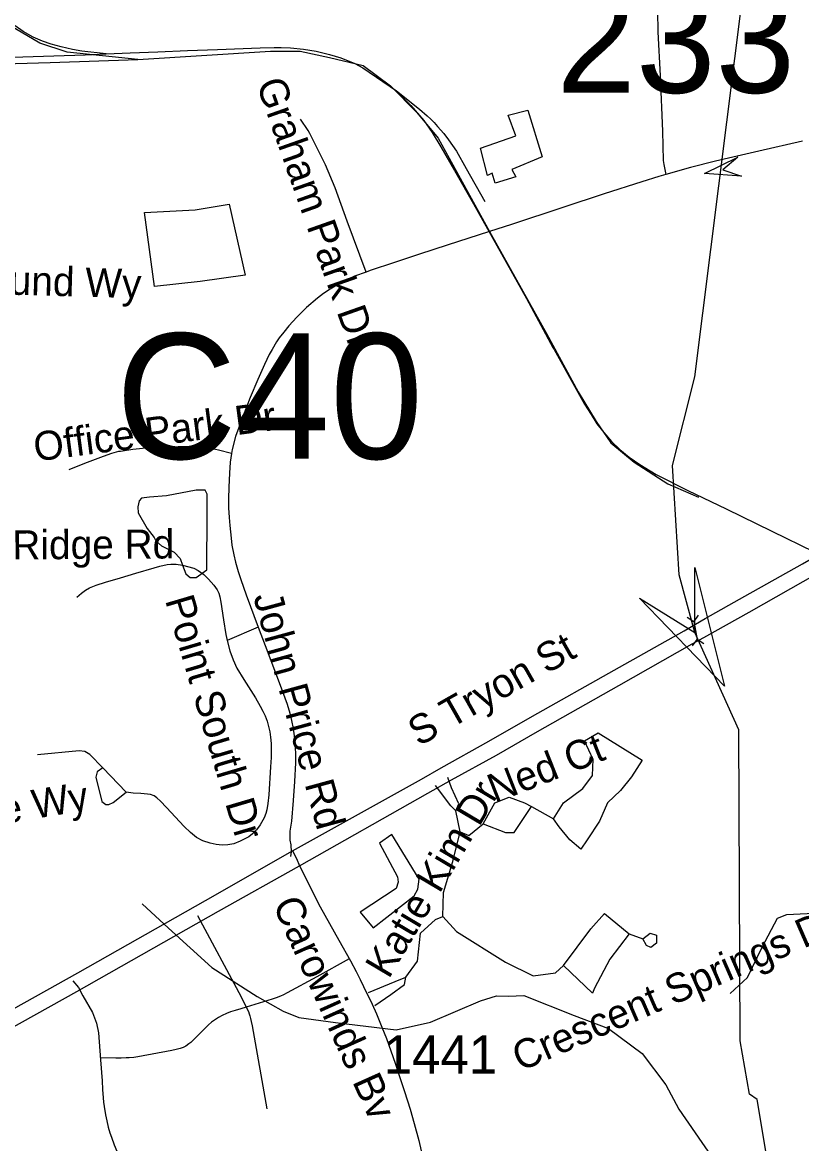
# Model space of a CAD drawing. Extents: x 1383679 to 1536984, y 460658 to 651027.
# Drawn here: x 1413754 to 1416303, y 502468 to 506136 of the extents above; entities that cross this region are included whole.
import ezdxf

# ---------------------------------------------------------------- set-up
doc = ezdxf.new("R2010")
doc.units = 0
for name, color, linetype in [('Exist Cultural Warehouse Building Footprint', 7, 'Continuous'), ('Exist Hydrographic Creek Single Shore', 7, 'Continuous'), ('Exist Hydrographic Misc Water Feature', 7, 'Continuous'), ('Exist Railroad Mainline', 7, 'Continuous'), ('Exist Railroad Spur', 7, 'Continuous'), ('Exist Road Non-System Structure Non-Sys Other Number Label', 7, 'Continuous'), ('Exist Road Non-System Type 51', 7, 'Continuous'), ('Exist Road Non-System Type 51 Label', 7, 'Continuous'), ('Exist Road Primary NC Label', 7, 'Continuous'), ('Exist Road Primary NC UnDivided 4 Lane Attributed', 7, 'Continuous'), ('Exist Road Secondary Structure Culvert Attributed CELL', 7, 'Continuous'), ('Exist Road Secondary Structure Culvert CELL', 7, 'Continuous'), ('Exist Road Secondary Structure Culvert Number Label', 7, 'Continuous'), ('Exist Road Secondary Structure Standard Bridge Attributed CELL', 7, 'Continuous'), ('Exist Road Secondary Type 51 Attributed', 7, 'Continuous'), ('Exist Road Secondary Type 51 Label', 7, 'Continuous'), ('Exist Road Secondary Type 51 Number Label', 7, 'Continuous')]:
    doc.layers.add(name, color=color, linetype=linetype)

msp = doc.modelspace()

# ---------------------------------------------------------------- linework, layer by layer
at = {"layer": 'Exist Cultural Warehouse Building Footprint'}
for points in [[(1415252.8, 505724.1), (1415368.2, 505764.8), (1415343, 505831.9), (1415408.1, 505848.2), (1415454.2, 505695.6), (1415355.6, 505654.9), (1415368.2, 505630.4), (1415301.1, 505610.1), (1415290.6, 505642.7), (1415275.9, 505634.5), (1415252.8, 505724.1)], [(1414153.4, 505514.4), (1414319.1, 505522.6), (1414430.3, 505540.9), (1414482.8, 505308.9), (1414335.9, 505288.6), (1414186.9, 505272.3), (1414153.4, 505514.4)], [(1414962.2, 503479.4), (1414922.3, 503450.9), (1414981.1, 503341), (1414983.2, 503322.7), (1414976.9, 503302.3), (1414859.4, 503225), (1414901.4, 503174.1), (1415035.6, 503277.9), (1415048.2, 503300.3), (1415052.4, 503332.8), (1414962.2, 503479.4)]]:
    msp.add_lwpolyline(points, dxfattribs=at)
at = {"layer": 'Exist Hydrographic Creek Single Shore'}
msp.add_lwpolyline([(1416261.3, 501993.2), (1416157.3, 502612.4), (1416132.3, 502629.3), (1416102.3, 502803.9), (1416097.3, 503821.6), (1415953.8, 504139.6), (1415903, 504328.1), (1415880.3, 504685.9), (1415953.3, 504976.6), (1416110.4, 506227.3)], dxfattribs=at)
at = {"layer": 'Exist Hydrographic Misc Water Feature'}
for points in [[(1414322.5, 504605.9), (1414226.1, 504587.3), (1414170, 504582.7), (1414143.9, 504579.1), (1414135.8, 504571.1), (1414131.4, 504551.5), (1414133.1, 504531), (1414162, 504480.3), (1414185.5, 504450.3), (1414191.2, 504440.3), (1414208.9, 504423.6), (1414250.6, 504403), (1414270.2, 504382.1), (1414277.7, 504360.6), (1414289.1, 504331.7), (1414303, 504319.9), (1414323, 504319.5), (1414357.4, 504345.1), (1414359, 504528.9), (1414358.3, 504592.9), (1414352.5, 504605.3), (1414322.5, 504605.9)], [(1416069.2, 502959.1), (1416126.2, 503011.3), (1416174.2, 503110.4), (1416224.1, 503205.5), (1416254.3, 503217.1), (1416364.5, 503223.1), (1416423, 503245.7), (1416473.3, 503265.2), (1416505.4, 503270.4)], [(1414146.1, 503252.2), (1414232.5, 503172.5), (1414374.1, 503044.1), (1414522.4, 502949.2), (1414607.5, 502901.5), (1414659, 502880), (1414778.8, 502863.6), (1414976.4, 502839.9), (1415088.9, 502865.6), (1415252.4, 502934.5), (1415304.7, 502951.5), (1415344.7, 502950.7), (1415394.8, 502952.2), (1415559.5, 502886.4), (1415670.9, 502844), (1415781.3, 502762.2), (1415859.3, 502660.5), (1415901.8, 502580), (1416008.8, 502425.3), (1416073, 502332.1), (1416128, 502279.3), (1416181.1, 502233.9)]]:
    msp.add_lwpolyline(points, dxfattribs=at)
at = {"layer": 'Exist Railroad Mainline'}
for points in [[(1414028.7, 506032.8), (1414106.6, 506036.4), (1414197.5, 506039.4), (1414294.2, 506043.4), (1414392.7, 506047.3), (1414531.6, 506052.8), (1414577.6, 506053.5), (1414600.4, 506053.9), (1414631.6, 506052.5), (1414673.8, 506048.2), (1414715.3, 506041.2), (1414758.5, 506030.4), (1414795.5, 506019.4), (1414842, 506001.5), (1414867.5, 505987.4), (1414977.5, 505911.8)], [(1413643.5, 506018.7), (1413755.9, 506023.2), (1413856.9, 506026.6), (1413959.8, 506029.6), (1414028.7, 506032.8)], [(1414977.5, 505911.8), (1415025.1, 505863.9), (1415067.1, 505815.2), (1415094.9, 505775.2), (1415123.5, 505728.7), (1415167.5, 505651.7), (1415229.7, 505542), (1415306.2, 505405.7), (1415402.7, 505232.6), (1415489.8, 505072.4), (1415493.4, 505066), (1415560.3, 504946), (1415593.2, 504886.9), (1415614.3, 504853), (1415633.8, 504822), (1415655.7, 504794.6), (1415681.2, 504765.1), (1415708, 504738.8), (1415739.5, 504713.9), (1415773.9, 504689), (1415827.1, 504657.1), (1415930.5, 504604.9), (1416055.9, 504544.5), (1416205.2, 504471.7), (1416344.6, 504404.3)]]:
    msp.add_lwpolyline(points, dxfattribs=at)
at = {"layer": 'Exist Railroad Spur'}
for points in [[(1414028.7, 506032.8), (1413949.1, 506042.1), (1413917.8, 506047.4), (1413881.4, 506055.4), (1413848.4, 506065.1), (1413819.9, 506074.5), (1413790, 506087.3), (1413756.6, 506106.4), (1413731.1, 506124.1)], [(1414977.5, 505911.8), (1415053.1, 505851.8), (1415077.9, 505830.1), (1415090.5, 505818.8), (1415101.1, 505808), (1415112.2, 505794.9), (1415132.7, 505771.9), (1415147.6, 505751.8), (1415174.5, 505714.4), (1415206.2, 505657.5), (1415267.4, 505550)]]:
    msp.add_lwpolyline(points, dxfattribs=at)
at = {"layer": 'Exist Road Non-System Type 51'}
for p, q in [((1414525.8, 504157.5), (1414423.6, 504113.7)), ((1414093.8, 503617.1), (1414017.6, 503697))]:
    msp.add_line(p, q, dxfattribs=at)
for points in [[(1414131.5, 506014.8), (1413900.5, 506038.2), (1413810.9, 506068.3), (1413731.6, 506115.1), (1413683.3, 506165.3), (1413621.3, 506225.5), (1413562.7, 506325.9), (1413538.5, 506382.7), (1413524.7, 506496.5), (1413504.1, 506884.5), (1413448.9, 507697.4), (1413400.6, 508590.5), (1413376.2, 508989.7)], [(1415831.9, 506172.9), (1415832.7, 506105.4), (1415840.2, 505960.9), (1415847.6, 505780.5), (1415850.7, 505684.5), (1415852, 505671.2), (1415858.6, 505638.4)], [(1413276.5, 505988), (1413845.3, 506004.8), (1414131.5, 506014.8)], [(1414131.5, 506014.8), (1414565.8, 506041.5), (1414662.4, 506041.5), (1414758.9, 506021.5), (1414869.2, 505994.7), (1414958.8, 505927.8), (1415045, 505840.8), (1415114, 505757.2), (1415282, 505451.5)], [(1414878.4, 505319.2), (1414817, 505485.7), (1414777.3, 505595), (1414745.4, 505670), (1414695, 505772.2), (1414688.8, 505782.7), (1414663.9, 505819.3)], [(1416305.5, 505747.2), (1416163.5, 505714.4), (1416021.6, 505681.5), (1415939.8, 505661), (1415858.6, 505638.4)], [(1415858.6, 505638.4), (1415836.3, 505632.2), (1415780.2, 505613.8), (1415657.5, 505574.8), (1415521.9, 505529.9), (1415354, 505474.7), (1415282, 505451.5)], [(1415282, 505451.5), (1415143.6, 505406.7), (1415053.4, 505377.2), (1414972, 505350.7), (1414892.4, 505324.4), (1414878.4, 505319.2)], [(1415282, 505451.5), (1415469, 505118.3), (1415572.5, 504927.6), (1415631.1, 504830.6), (1415679.3, 504760.4), (1415755.2, 504696.8), (1415865.5, 504626.6), (1415965.5, 504583.1)], [(1414878.4, 505319.2), (1414840.6, 505305.1), (1414799.6, 505285.6), (1414760.7, 505263), (1414738.9, 505249.2), (1414719.1, 505234), (1414683.6, 505202.8), (1414651.7, 505171.8), (1414625.7, 505142.8), (1414609.6, 505122.9), (1414594.5, 505104.1), (1414585.4, 505090.7), (1414571.3, 505066), (1414562, 505049.3), (1414546.2, 505016.6), (1414524.9, 504967.7), (1414499.4, 504908.8), (1414476.7, 504849.2), (1414451.8, 504781.3), (1414440.6, 504738.4), (1414438.6, 504725.8)], [(1414438.6, 504725.8), (1414395.6, 504736.7), (1414375.8, 504740.8), (1414353.2, 504743.6), (1414331.7, 504746), (1414309.9, 504747.4), (1414263.4, 504747.8), (1414169.2, 504743.5), (1414115.7, 504738.3), (1414075, 504732.2), (1414068.7, 504731.5), (1414045.3, 504725.1), (1414018.8, 504716), (1413957.2, 504693), (1413906.4, 504672.1)], [(1414438.6, 504725.8), (1414434, 504696.8), (1414431.3, 504661.1), (1414429.3, 504615.3), (1414428.1, 504577.3), (1414428.6, 504547.4), (1414430.5, 504516.3), (1414432.5, 504489.5), (1414437.1, 504448.2), (1414439.9, 504425.5), (1414445.9, 504393.9), (1414451.9, 504369.6), (1414460.2, 504339.4), (1414468.9, 504313.8), (1414486.7, 504263.3), (1414525.8, 504157.5)], [(1413932.4, 504255.1), (1413947.2, 504268.5), (1413960.4, 504278.1), (1413973.7, 504285.7), (1413995.2, 504294.3), (1414025.8, 504304.8), (1414075, 504318.7), (1414125.8, 504334), (1414185.5, 504351.7), (1414203.8, 504356.5), (1414227.4, 504361.9), (1414240.1, 504362.9), (1414257, 504362.9), (1414277.5, 504360), (1414315.1, 504350.1), (1414329.3, 504342.2), (1414347.3, 504329.7), (1414363.4, 504314.9), (1414380, 504295), (1414391, 504279.8), (1414396.6, 504268.8), (1414399.7, 504257.1), (1414403.1, 504239.1), (1414411.6, 504181.7), (1414419.9, 504133.1), (1414423.6, 504113.7)], [(1414525.8, 504157.5), (1414548.6, 504097.1), (1414601.2, 503959.1), (1414620, 503905.2), (1414628.6, 503876.2), (1414635, 503851.6), (1414639.7, 503826.1), (1414644.1, 503793.1), (1414646.5, 503764.9), (1414647.7, 503740.7), (1414647.4, 503713.4), (1414644.1, 503652.1), (1414640.1, 503590.3), (1414635, 503522.2), (1414629.6, 503489.6), (1414629.3, 503460.8), (1414632.2, 503444.8), (1414633.2, 503422.1), (1414630.8, 503407.6)], [(1414423.6, 504113.7), (1414433, 504079.6), (1414443.4, 504050.3), (1414455.8, 504023.1), (1414479.1, 503986.1), (1414517.3, 503926), (1414532.3, 503899), (1414540.6, 503882.2), (1414548.3, 503867.4), (1414554.7, 503849.5), (1414559.7, 503832.1), (1414563.3, 503815.4), (1414566, 503798), (1414567.8, 503776.6), (1414568.3, 503755), (1414568, 503731.3), (1414566.4, 503699.9), (1414559.9, 503609), (1414557.4, 503580.8), (1414554.3, 503559.4), (1414551, 503547.9), (1414544.8, 503533.4), (1414532.3, 503510.9), (1414519.6, 503494.3), (1414507.4, 503481.2), (1414494.9, 503471.9), (1414481.6, 503464.6), (1414467, 503457.5), (1414446.3, 503449), (1414426.3, 503445.5), (1414408, 503444.4), (1414388.5, 503445.9), (1414369, 503450.2), (1414344.7, 503458.6), (1414323.3, 503469.2), (1414303.7, 503485.2), (1414283.8, 503504.9), (1414226, 503567.1), (1414206.1, 503588.3), (1414194.4, 503599.3), (1414184.8, 503605.9), (1414173.4, 503610.1), (1414163, 503611.5), (1414141.4, 503613.4), (1414116.9, 503614.2), (1414093.8, 503617.1)], [(1415491, 503530.2), (1415524.1, 503582.2), (1415587.9, 503629.6), (1415618.6, 503672.1), (1415621, 503724.2), (1415592.6, 503785.7), (1415637.5, 503811.7), (1415781.7, 503721.8), (1415746.2, 503667.4), (1415710.8, 503622.5), (1415668.2, 503582.2), (1415642.2, 503523.1), (1415602.1, 503461.6), (1415580.8, 503430.9), (1415545.3, 503461.6), (1415509.9, 503504.2), (1415491, 503530.2)], [(1414017.6, 503697), (1413975.1, 503741.2), (1413958.4, 503750.1), (1413940.2, 503753), (1413803.5, 503739.8)], [(1414017.6, 503697), (1413999.4, 503683.8), (1413994.9, 503666.1), (1414014.6, 503586.6), (1414026.8, 503577.7), (1414037.4, 503577.7), (1414051, 503583.6), (1414093.8, 503617.1)], [(1415171.9, 503556.2), (1415181.4, 503579.9), (1415157.7, 503631.9), (1415146.4, 503665.6)], [(1415171.9, 503556.2), (1415155.4, 503572.8), (1415105.7, 503639)], [(1415186.1, 503487.6), (1415214.5, 503475.8), (1415261.7, 503513.7), (1415299.5, 503582.2), (1415346.8, 503601.2), (1415396.4, 503582.2), (1415420.1, 503570.4), (1415491, 503530.2)], [(1415129.4, 503210.9), (1415131.7, 503288.9), (1415162.5, 503390.7), (1415186.1, 503487.6), (1415171.9, 503556.2)], [(1415261.7, 503513.7), (1415335, 503485.3), (1415363.4, 503485.3), (1415420.1, 503570.4)], [(1414327.2, 503214.2), (1414469.6, 502948.4), (1414486.5, 502914.6)], [(1415008.8, 503012.2), (1415046.7, 503064.2), (1415056.1, 503156.5), (1415105.7, 503201.4), (1415129.4, 503210.9)], [(1415129.4, 503210.9), (1415174.3, 503161.2), (1415335, 503061.9), (1415424.8, 503016.9), (1415498.1, 503026.4), (1415524.1, 503050)], [(1415524.1, 503050), (1415613.9, 503170.7), (1415658.8, 503220.3), (1415739.1, 503154.1)], [(1415739.1, 503154.1), (1415675.3, 503071.3), (1415625.7, 502976.7), (1415618.6, 502960.2)], [(1415739.1, 503154.1), (1415784, 503137.6)], [(1415784, 503137.6), (1415807.7, 503156.5), (1415828.9, 503149.4), (1415828.9, 503123.4), (1415810, 503109.2), (1415795.9, 503116.3), (1415784, 503137.6)], [(1414823.2, 503072.8), (1414717.1, 503013.4), (1414620.9, 502961.4), (1414608.9, 502955), (1414598.8, 502950.4), (1414583.9, 502944.8), (1414571.4, 502940.8), (1414486.5, 502914.6)], [(1415618.6, 502960.2), (1415524.1, 503050)], [(1414885.9, 502962.5), (1414973.4, 502998), (1415008.8, 503012.2)], [(1414907.2, 502919.9), (1414959.2, 502955.4), (1415004.1, 502988.5), (1415008.8, 503012.2)], [(1413919.7, 503000.8), (1413937.6, 502978.8)], [(1413937.6, 502978.8), (1413952.5, 502951), (1413983.3, 502896.2), (1413997, 502861.3), (1414003.8, 502829.8), (1414010.2, 502742.3), (1414014.8, 502673.5), (1414016.3, 502644.7), (1414018.6, 502618.1), (1414019.5, 502603.3), (1414021.5, 502589.1), (1414026, 502561.6), (1414030.1, 502542), (1414035, 502522.1), (1414040.4, 502503.6), (1414045.5, 502488.4), (1414054.7, 502463.4), (1414063.3, 502443.4), (1414073.4, 502422.4), (1414075, 502419.6), (1414106.9, 502357.1)], [(1414486.5, 502914.6), (1414468.4, 502909), (1414450.4, 502903.4), (1414434.6, 502898.4), (1414421.5, 502893.3), (1414407.9, 502887), (1414395.9, 502880.4), (1414385.9, 502874.2), (1414373, 502864.8), (1414362.9, 502856.3), (1414349.9, 502843.8), (1414305.4, 502798.9), (1414299.1, 502793.7), (1414288.4, 502786.6), (1414280.6, 502782.6), (1414270.4, 502778.6), (1414257.6, 502776.2), (1414243.5, 502772.6), (1414131.9, 502751.5), (1414118.9, 502749.7), (1414104, 502748.3), (1414094.2, 502747.9), (1414077.1, 502747.7), (1414060.1, 502747.5), (1414010.1, 502747.9)], [(1414486.5, 502914.6), (1414493.6, 502900.1), (1414496.4, 502892.5), (1414498.5, 502885.7), (1414500.9, 502876.8), (1414503, 502867.5), (1414505.6, 502852.9), (1414553.9, 502581.8)]]:
    msp.add_lwpolyline(points, dxfattribs=at)
at = {"layer": 'Exist Road Primary NC UnDivided 4 Lane Attributed'}
for points in [[(1414637.9, 503426), (1415059.5, 503660), (1415123.7, 503697.2), (1415280.2, 503784.7), (1415422.6, 503866.1), (1415689.8, 504016.4), (1415918.6, 504145.8), (1415987.5, 504185.3), (1416117.8, 504258.8), (1416305.8, 504365), (1416360.5, 504396.7)], [(1414661.1, 503376.4), (1415080.4, 503614.3), (1415157.8, 503657.7), (1415304.9, 503738.2), (1415438.9, 503816.5), (1415705.3, 503966), (1415944.9, 504102.4), (1415982.9, 504123.3), (1416131.5, 504206.4), (1416356, 504334.5), (1416417.2, 504369.6)], [(1412640.1, 502416.6), (1412816.7, 502485.5), (1412971.9, 502545.9), (1413140.7, 502618), (1413230.5, 502659.8), (1413403.2, 502739.6), (1413658, 502871.3), (1413935.6, 503026.3), (1414353.7, 503262.6), (1414637.9, 503426)], [(1412824.4, 502429.7), (1412995.1, 502497.1), (1413163.9, 502569.2), (1413246.8, 502607.1), (1413412.5, 502685.4), (1413660.3, 502814), (1413932.5, 502965.8), (1414396.3, 503227.7), (1414661.1, 503376.4)]]:
    msp.add_lwpolyline(points, dxfattribs=at)
at = {"layer": 'Exist Road Secondary Structure Culvert Attributed CELL'}
msp.add_lwpolyline([(1415954.2, 504352.8), (1416050.7, 503964.6), (1415773, 504252.5), (1415953.8, 504139.6)], close=True, dxfattribs=at)
at = {"layer": 'Exist Road Secondary Structure Culvert CELL'}
for p, q in [((1415928.7, 504189.9), (1415950.1, 504176.2)), ((1415964.8, 504196.9), (1415950.1, 504176.2)), ((1415950.1, 504176.2), (1415961.5, 504116.8)), ((1415946.7, 504096.2), (1415961.5, 504116.8)), ((1415982.9, 504103.2), (1415961.5, 504116.8))]:
    msp.add_line(p, q, dxfattribs=at)
at = {"layer": 'Exist Road Secondary Structure Standard Bridge Attributed CELL'}
msp.add_lwpolyline([(1416106.6, 505632.8), (1415985, 505641.4), (1416094.6, 505694.7), (1416044.9, 505653)], close=True, dxfattribs=at)
at = {"layer": 'Exist Road Secondary Type 51 Attributed'}
for points in [[(1414637.9, 503426), (1414651, 503400.5), (1414661.1, 503376.4)], [(1414661.1, 503376.4), (1414728.4, 503242.3), (1414789.2, 503132.9), (1414827.3, 503065.7), (1414846, 503031.2), (1414859, 503004.6), (1414870.3, 502981.9), (1414898.3, 502923.5), (1414912.3, 502892.4), (1414930.4, 502849.1), (1414944.9, 502811.8), (1414973.2, 502730.9), (1414987, 502690.8), (1415003.9, 502638.2), (1415022.2, 502580.9), (1415036.1, 502533.3), (1415050.6, 502478.4), (1415072.3, 502385.9)]]:
    msp.add_lwpolyline(points, dxfattribs=at)

# ---------------------------------------------------------------- texts
at = {"layer": 'Exist Road Non-System Structure Non-Sys Other Number Label'}
msp.add_text('233', height=349.96, dxfattribs=at).set_placement((1415501, 505905.5))
at = {"layer": 'Exist Road Non-System Type 51 Label'}
for s, rotation, p in [('Graham Park Dr', 289.4325, (1414518.6, 505935.7)), ('Spirit Bound Wy', 358.341, (1413231.8, 505259.4)), ('Office Park Dr', 7.4716, (1413797.3, 504699.2)), ("Lauren's Ridge Rd", 0.3744, (1413203.1, 504375.4)), ('Point South Dr', 286.4948, (1414220.4, 504246)), ('John Price Rd', 285.333, (1414509, 504257.8)), ('Ned Ct', 21.5638, (1415299.5, 503580.5)), ('Laurel Pointe Wy', 9.4138, (1413020.7, 503401.8)), ('Katie Kim Dr', 59.3152, (1414952.6, 503003.8)), ('Crescent Springs Dr', 23.4952, (1415383, 502702.7))]:
    msp.add_text(s, height=95, rotation=rotation, dxfattribs=at).set_placement(p)
at = {"layer": 'Exist Road Primary NC Label'}
msp.add_text('S Tryon St', height=95, rotation=29.5949, dxfattribs=at).set_placement((1415050.8, 503765.7))
at = {"layer": 'Exist Road Secondary Structure Culvert Number Label'}
msp.add_text('C40', height=410.1, dxfattribs=at).set_placement((1414059.3, 504708.1))
at = {"layer": 'Exist Road Secondary Type 51 Label'}
msp.add_text('Carowinds Bv', height=95, rotation=294.2056, dxfattribs=at).set_placement((1414571.8, 503251))
at = {"layer": 'Exist Road Secondary Type 51 Number Label'}
msp.add_text('1441', height=125, dxfattribs=at).set_placement((1414935.9, 502696.9))

doc.saveas('drawing.dxf')
